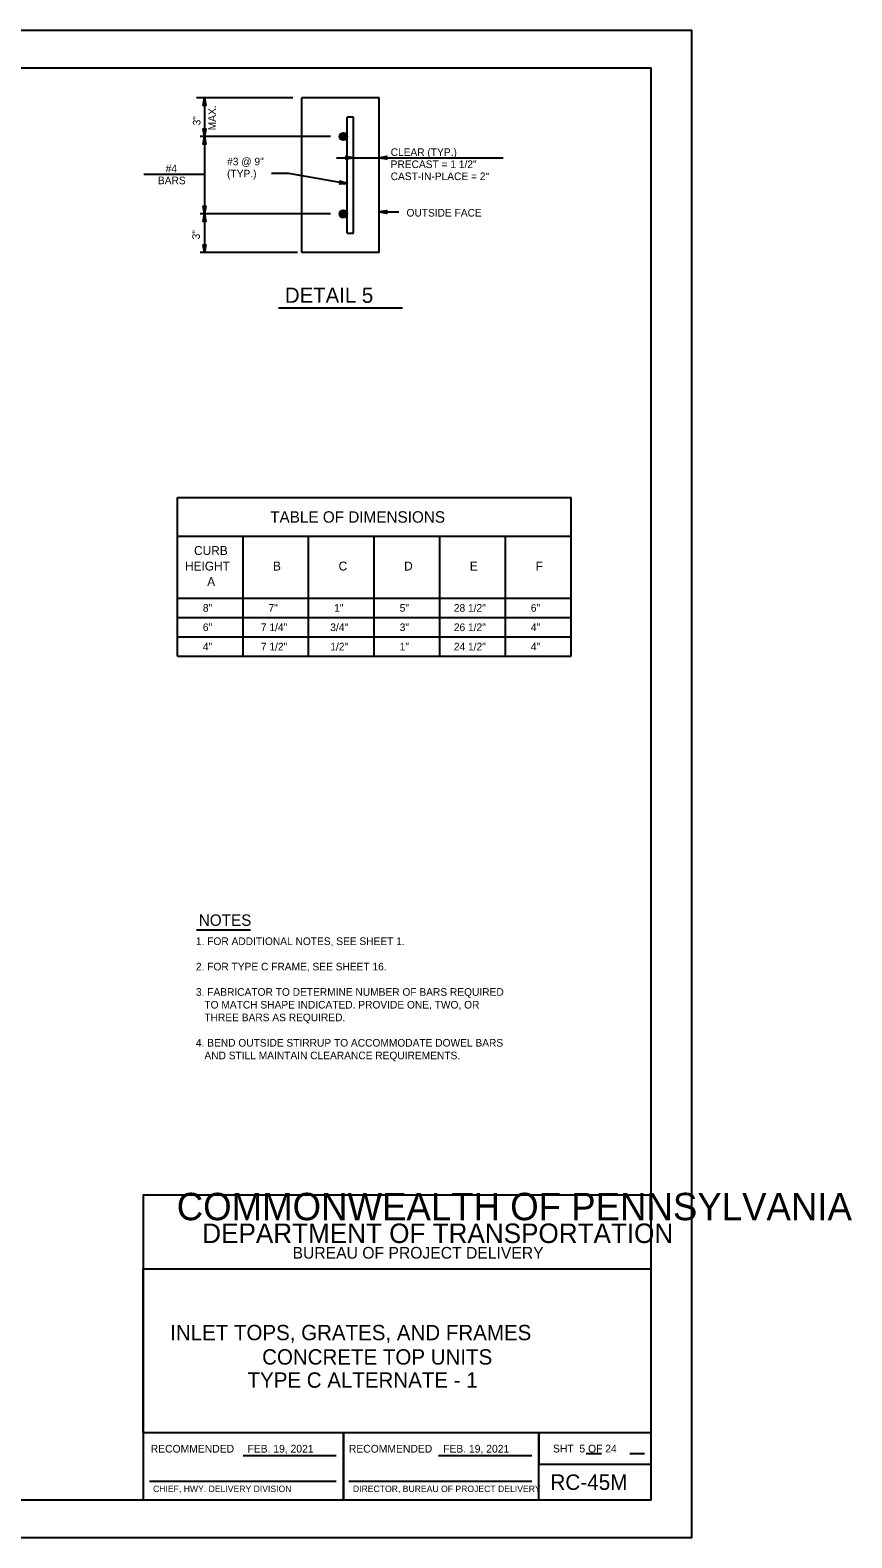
# Model space of a CAD drawing. Extents: x 2087776 to 2104538, y 970919 to 982612.
# Drawn here: x 2103476 to 2104538, y 980663 to 982612 of the extents above; entities that cross this region are included whole.
import ezdxf

# ---------------------------------------------------------------- set-up
doc = ezdxf.new("R2010")
doc.units = 0
doc.layers.add('1', color=7, linetype='Continuous')
doc.layers.add('PLT-BNDY', color=7, linetype='Continuous')

msp = doc.modelspace()

# ---------------------------------------------------------------- linework, layer by layer
at = {"layer": '1'}
for p, q in [((2103815.5, 982524.8), (2103690.8, 982524.8)), ((2103701.1, 982524.8), (2103701.1, 982324.8)), ((2103827.1, 982324.8), (2103827.1, 982524.8)), ((2103927.1, 982524.8), (2103827.1, 982524.8)), ((2103927.1, 982324.8), (2103927.1, 982524.8)), ((2103885.4, 982349.8), (2103885.4, 982499.8)), ((2103893.8, 982499.8), (2103885.4, 982499.8)), ((2103893.8, 982349.8), (2103893.8, 982499.8)), ((2103864.2, 982474.8), (2103695.4, 982474.8)), ((2103871.6, 982447.4), (2104087.2, 982447.4)), ((2103622.9, 982426), (2103701.1, 982426)), ((2103787.7, 982427.3), (2103809.6, 982427.3)), ((2103809.6, 982427.3), (2103885.4, 982414)), ((2103864.2, 982374.8), (2103695.4, 982374.8)), ((2103927.1, 982377.3), (2103952.2, 982377.3)), ((2103885.4, 982349.8), (2103893.8, 982349.8)), ((2103821.5, 982324.8), (2103695.4, 982324.8)), ((2103927.1, 982324.8), (2103827.1, 982324.8)), ((2103797, 982253.4), (2103957.2, 982253.4)), ((2103666.2, 982008), (2104174.9, 982008)), ((2103666.2, 981803), (2103666.2, 982008)), ((2104174.9, 981803), (2104174.9, 982008)), ((2103666.2, 981958), (2104174.9, 981958)), ((2103751, 981803), (2103751, 981958)), ((2103835.8, 981803), (2103835.8, 981958)), ((2103920.6, 981803), (2103920.6, 981958)), ((2104005.3, 981803), (2104005.3, 981958)), ((2104090.1, 981803), (2104090.1, 981958)), ((2103666.2, 981878), (2104174.9, 981878)), ((2103666.2, 981853), (2104174.9, 981853)), ((2103666.2, 981828), (2104174.9, 981828)), ((2103666.2, 981803), (2104174.9, 981803)), ((2103690.9, 981449.2), (2103760.6, 981449.2)), ((2103751.1, 980769.7), (2103871.5, 980769.7)), ((2104003.7, 980769.7), (2104124.1, 980769.7)), ((2104194.4, 980772.3), (2104214.5, 980772.3)), ((2104251, 980772.3), (2104269.8, 980772.3)), ((2103630, 980736.6), (2103871.5, 980736.6)), ((2103887.7, 980736.6), (2104124.1, 980736.6))]:
    msp.add_line(p, q, dxfattribs=at)
for points in [[(2104278.3, 980712.6), (2104278.3, 982563), (2101699.6, 982563), (2101699.6, 980712.6), (2104278.3, 980712.6), (2104278.3, 980799.1), (2103622.1, 980799.1), (2103622.1, 981011.3), (2104278.3, 981011.3), (2104278.3, 981106.3), (2103622.1, 981106.3), (2103622.1, 980712.6), (2103880.7, 980712.6), (2103880.7, 980799.1), (2103880.7, 980712.6), (2104133.3, 980712.6), (2104133.3, 980799.1), (2104133.3, 980758.7), (2104278.3, 980758.7)], [(2103701.1, 982524.8), (2103703, 982515), (2103702.7, 982515.4), (2103702.4, 982515.8), (2103702.1, 982516), (2103701.8, 982516.2), (2103701.5, 982516.2), (2103701.1, 982516.3), (2103700.8, 982516.2), (2103700.5, 982516.2), (2103700.2, 982516), (2103699.8, 982515.8), (2103699.6, 982515.4), (2103699.3, 982515), (2103701.1, 982524.8), (2103699.6, 982515.4), (2103699.8, 982515.8), (2103701.1, 982524.8), (2103700.2, 982516), (2103700.5, 982516.2), (2103701.1, 982524.8), (2103700.8, 982516.2), (2103701.1, 982516.3), (2103701.1, 982524.8), (2103701.5, 982516.2), (2103701.8, 982516.2), (2103701.1, 982524.8), (2103702.1, 982516), (2103702.4, 982515.8), (2103701.1, 982524.8), (2103702.7, 982515.4)], [(2103701.1, 982474.8), (2103699.3, 982484.6), (2103699.6, 982484.2), (2103699.8, 982483.8), (2103700.2, 982483.6), (2103700.5, 982483.4), (2103700.8, 982483.4), (2103701.1, 982483.3), (2103701.5, 982483.4), (2103701.8, 982483.4), (2103702.1, 982483.6), (2103702.4, 982483.8), (2103702.7, 982484.2), (2103703, 982484.6), (2103701.1, 982474.8), (2103702.7, 982484.2), (2103702.4, 982483.8), (2103701.1, 982474.8), (2103702.1, 982483.6), (2103701.8, 982483.4), (2103701.1, 982474.8), (2103701.5, 982483.4), (2103701.1, 982483.3), (2103701.1, 982474.8), (2103700.8, 982483.4), (2103700.5, 982483.4), (2103701.1, 982474.8), (2103700.2, 982483.6), (2103699.8, 982483.8), (2103701.1, 982474.8), (2103699.6, 982484.2)], [(2103701.1, 982474.8), (2103703, 982465), (2103702.7, 982465.4), (2103702.4, 982465.8), (2103702.1, 982466), (2103701.8, 982466.2), (2103701.5, 982466.2), (2103701.1, 982466.3), (2103700.8, 982466.2), (2103700.5, 982466.2), (2103700.2, 982466), (2103699.8, 982465.8), (2103699.6, 982465.4), (2103699.3, 982465), (2103701.1, 982474.8), (2103699.6, 982465.4), (2103699.8, 982465.8), (2103701.1, 982474.8), (2103700.2, 982466), (2103700.5, 982466.2), (2103701.1, 982474.8), (2103700.8, 982466.2), (2103701.1, 982466.3), (2103701.1, 982474.8), (2103701.5, 982466.2), (2103701.8, 982466.2), (2103701.1, 982474.8), (2103702.1, 982466), (2103702.4, 982465.8), (2103701.1, 982474.8), (2103702.7, 982465.4)], [(2103893.8, 982447.4), (2103884, 982445.6), (2103884.3, 982445.8), (2103884.7, 982446.1), (2103884.9, 982446.4), (2103885.1, 982446.8), (2103885.2, 982447.1), (2103885.2, 982447.4), (2103885.2, 982447.7), (2103885.1, 982448.1), (2103884.9, 982448.4), (2103884.7, 982448.7), (2103884.3, 982449), (2103884, 982449.2), (2103893.8, 982447.4), (2103884.3, 982449), (2103884.7, 982448.7), (2103893.8, 982447.4), (2103884.9, 982448.4), (2103885.1, 982448.1), (2103893.8, 982447.4), (2103885.2, 982447.7), (2103885.2, 982447.4), (2103893.8, 982447.4), (2103885.2, 982447.1), (2103885.1, 982446.8), (2103893.8, 982447.4), (2103884.9, 982446.4), (2103884.7, 982446.1), (2103893.8, 982447.4), (2103884.3, 982445.8)], [(2103927.1, 982447.4), (2103936.9, 982449.2), (2103936.5, 982449), (2103936.1, 982448.7), (2103935.9, 982448.4), (2103935.7, 982448.1), (2103935.7, 982447.7), (2103935.6, 982447.4), (2103935.7, 982447.1), (2103935.7, 982446.8), (2103935.9, 982446.4), (2103936.1, 982446.1), (2103936.5, 982445.8), (2103936.9, 982445.6), (2103927.1, 982447.4), (2103936.5, 982445.8), (2103936.1, 982446.1), (2103927.1, 982447.4), (2103935.9, 982446.4), (2103935.7, 982446.8), (2103927.1, 982447.4), (2103935.7, 982447.1), (2103935.6, 982447.4), (2103927.1, 982447.4), (2103935.7, 982447.7), (2103935.7, 982448.1), (2103927.1, 982447.4), (2103935.9, 982448.4), (2103936.1, 982448.7), (2103927.1, 982447.4), (2103936.5, 982449)], [(2103885.4, 982414), (2103875.5, 982413.6), (2103875.9, 982413.8), (2103876.3, 982414), (2103876.5, 982414.3), (2103876.8, 982414.6), (2103876.9, 982414.9), (2103877, 982415.2), (2103877, 982415.6), (2103877, 982415.9), (2103876.8, 982416.3), (2103876.7, 982416.6), (2103876.3, 982416.9), (2103876, 982417.2), (2103885.4, 982414), (2103876.3, 982416.9), (2103876.7, 982416.6), (2103885.4, 982414), (2103876.8, 982416.3), (2103877, 982415.9), (2103885.4, 982414), (2103877, 982415.6), (2103877, 982415.2), (2103885.4, 982414), (2103876.9, 982414.9), (2103876.8, 982414.6), (2103885.4, 982414), (2103876.5, 982414.3), (2103876.3, 982414), (2103885.4, 982414), (2103875.9, 982413.8)], [(2103701.1, 982374.8), (2103699.3, 982384.6), (2103699.6, 982384.2), (2103699.8, 982383.8), (2103700.2, 982383.6), (2103700.5, 982383.4), (2103700.8, 982383.4), (2103701.1, 982383.3), (2103701.5, 982383.4), (2103701.8, 982383.4), (2103702.1, 982383.6), (2103702.4, 982383.8), (2103702.7, 982384.2), (2103703, 982384.6), (2103701.1, 982374.8), (2103702.7, 982384.2), (2103702.4, 982383.8), (2103701.1, 982374.8), (2103702.1, 982383.6), (2103701.8, 982383.4), (2103701.1, 982374.8), (2103701.5, 982383.4), (2103701.1, 982383.3), (2103701.1, 982374.8), (2103700.8, 982383.4), (2103700.5, 982383.4), (2103701.1, 982374.8), (2103700.2, 982383.6), (2103699.8, 982383.8), (2103701.1, 982374.8), (2103699.6, 982384.2)], [(2103701.1, 982374.8), (2103703, 982365), (2103702.7, 982365.4), (2103702.4, 982365.8), (2103702.1, 982366), (2103701.8, 982366.2), (2103701.5, 982366.2), (2103701.1, 982366.3), (2103700.8, 982366.2), (2103700.5, 982366.2), (2103700.2, 982366), (2103699.8, 982365.8), (2103699.6, 982365.4), (2103699.3, 982365), (2103701.1, 982374.8), (2103699.6, 982365.4), (2103699.8, 982365.8), (2103701.1, 982374.8), (2103700.2, 982366), (2103700.5, 982366.2), (2103701.1, 982374.8), (2103700.8, 982366.2), (2103701.1, 982366.3), (2103701.1, 982374.8), (2103701.5, 982366.2), (2103701.8, 982366.2), (2103701.1, 982374.8), (2103702.1, 982366), (2103702.4, 982365.8), (2103701.1, 982374.8), (2103702.7, 982365.4)], [(2103927.1, 982377.3), (2103936.9, 982379.1), (2103936.5, 982378.8), (2103936.1, 982378.6), (2103935.9, 982378.2), (2103935.7, 982377.9), (2103935.7, 982377.6), (2103935.6, 982377.3), (2103935.7, 982376.9), (2103935.7, 982376.6), (2103935.9, 982376.3), (2103936.1, 982375.9), (2103936.5, 982375.7), (2103936.9, 982375.4), (2103927.1, 982377.3), (2103936.5, 982375.7), (2103936.1, 982375.9), (2103927.1, 982377.3), (2103935.9, 982376.3), (2103935.7, 982376.6), (2103927.1, 982377.3), (2103935.7, 982376.9), (2103935.6, 982377.3), (2103927.1, 982377.3), (2103935.7, 982377.6), (2103935.7, 982377.9), (2103927.1, 982377.3), (2103935.9, 982378.2), (2103936.1, 982378.6), (2103927.1, 982377.3), (2103936.5, 982378.8)], [(2103701.1, 982324.8), (2103699.3, 982334.6), (2103699.6, 982334.2), (2103699.8, 982333.8), (2103700.2, 982333.6), (2103700.5, 982333.4), (2103700.8, 982333.4), (2103701.1, 982333.3), (2103701.5, 982333.4), (2103701.8, 982333.4), (2103702.1, 982333.6), (2103702.4, 982333.8), (2103702.7, 982334.2), (2103703, 982334.6), (2103701.1, 982324.8), (2103702.7, 982334.2), (2103702.4, 982333.8), (2103701.1, 982324.8), (2103702.1, 982333.6), (2103701.8, 982333.4), (2103701.1, 982324.8), (2103701.5, 982333.4), (2103701.1, 982333.3), (2103701.1, 982324.8), (2103700.8, 982333.4), (2103700.5, 982333.4), (2103701.1, 982324.8), (2103700.2, 982333.6), (2103699.8, 982333.8), (2103701.1, 982324.8), (2103699.6, 982334.2)]]:
    msp.add_lwpolyline(points, dxfattribs=at)
for centre, radius in [((2103880.6, 982474.8), 4.89), ((2103880.6, 982474.8), 4.55), ((2103880.6, 982474.8), 4.2), ((2103880.6, 982474.8), 3.85), ((2103880.6, 982474.8), 3.5), ((2103880.6, 982474.8), 3.16), ((2103880.6, 982474.8), 2.81), ((2103880.6, 982474.8), 2.46), ((2103880.6, 982474.8), 2.11), ((2103880.6, 982474.8), 1.77), ((2103880.6, 982474.8), 1.42), ((2103880.6, 982474.8), 1.07), ((2103880.6, 982474.8), 0.723), ((2103880.6, 982474.8), 0.375), ((2103880.6, 982374.8), 4.89), ((2103880.6, 982374.8), 4.55), ((2103880.6, 982374.8), 4.2), ((2103880.6, 982374.8), 3.85), ((2103880.6, 982374.8), 3.5), ((2103880.6, 982374.8), 3.16), ((2103880.6, 982374.8), 2.81), ((2103880.6, 982374.8), 2.46), ((2103880.6, 982374.8), 2.11), ((2103880.6, 982374.8), 1.77), ((2103880.6, 982374.8), 1.42), ((2103880.6, 982374.8), 1.07), ((2103880.6, 982374.8), 0.723), ((2103880.6, 982374.8), 0.375)]:
    msp.add_circle(centre, radius, dxfattribs=at)
at = {"layer": 'PLT-BNDY'}
msp.add_lwpolyline([(2101571.6, 982612.3), (2104330.8, 982612.3), (2104330.8, 980663.4), (2101571.6, 980663.4)], close=True, dxfattribs=at)

# ---------------------------------------------------------------- texts
at = {"layer": '1'}
for s, p in [('3"', (2103696, 982489.2)), ('MAX.', (2103715.9, 982482.8)), ('3"', (2103695.2, 982341.8))]:
    msp.add_text(s, height=9.84, rotation=90, dxfattribs=at).set_placement(p)
for s, height, p in [('CLEAR (TYP.)', 9.843, (2103941.8, 982449.6)), ('#3 @ 9"', 9.84, (2103730.4, 982437.5)), ('PRECAST = 1 1/2"', 9.843, (2103941.8, 982434)), ('BARS', 9.84, (2103641, 982413.1)), ('#4', 9.84, (2103651, 982428.4)), ('(TYP.) ', 9.84, (2103730.4, 982421.9)), ('CAST-IN-PLACE = 2" ', 9.843, (2103941.8, 982418.4)), ('OUTSIDE FACE', 9.843, (2103962.3, 982371.3)), ('DETAIL 5', 19.69, (2103805.1, 982259.8)), ('TABLE OF DIMENSIONS', 14.764, (2103786.1, 981975.6)), ('CURB', 11.48, (2103687.7, 981933.9)), ('HEIGHT', 11.48, (2103676, 981913.8)), ('B', 11.5, (2103789.7, 981913.8)), ('C', 11.5, (2103874.5, 981913.8)), ('D', 11.5, (2103959.2, 981913.8)), ('E', 11.5, (2104044.1, 981913.8)), ('F', 11.5, (2104129.1, 981913.8)), ('A', 11.5, (2103704.7, 981893.7)), ('8"', 9.84, (2103699.1, 981860.5)), ('7"', 9.84, (2103783.9, 981860.5)), ('1"', 9.84, (2103868.7, 981860.5)), ('5"', 9.84, (2103953.5, 981860.5)), ('28 1/2"', 9.84, (2104023.5, 981860.5)), ('6"', 9.84, (2104123, 981860.5)), ('6"', 9.84, (2103699.1, 981835.5)), ('7 1/4"', 9.84, (2103774.1, 981835.5)), ('3/4"', 9.84, (2103863.8, 981835.5)), ('3"', 9.84, (2103953.5, 981835.5)), ('26 1/2"', 9.84, (2104023.5, 981835.5)), ('4"', 9.84, (2104123, 981835.5)), ('4"', 9.84, (2103699.1, 981810.5)), ('7 1/2"', 9.84, (2103774.1, 981810.5)), ('1/2"', 9.84, (2103863.8, 981810.5)), ('1"', 9.84, (2103953.5, 981810.5)), ('24 1/2"', 9.84, (2104023.5, 981810.5)), ('4"', 9.84, (2104123, 981810.5)), ('NOTES', 14.76, (2103693.8, 981454.5)), ('1. FOR ADDITIONAL NOTES, SEE SHEET 1.', 9.843, (2103690.1, 981429.7)), ('2. FOR TYPE C FRAME, SEE SHEET 16.', 9.843, (2103690.1, 981396.9)), ('3. FABRICATOR TO DETERMINE NUMBER OF BARS REQUIRED', 9.843, (2103690.1, 981364.1)), ('   TO MATCH SHAPE INDICATED. PROVIDE ONE, TWO, OR', 9.843, (2103690.1, 981347.6)), ('   THREE BARS AS REQUIRED.', 9.843, (2103690.1, 981331.2)), ('4. BEND OUTSIDE STIRRUP TO ACCOMMODATE DOWEL BARS', 9.843, (2103690.1, 981298.4)), ('   AND STILL MAINTAIN CLEARANCE REQUIREMENTS.', 9.843, (2103690.1, 981282)), ('COMMONWEALTH OF PENNSYLVANIA', 35.379, (2103665.3, 981074)), ('DEPARTMENT OF TRANSPORTATION', 25.211, (2103698.3, 981044.5)), ('BUREAU OF PROJECT DELIVERY', 15.164, (2103815, 981024.3)), ('INLET TOPS, GRATES, AND FRAMES', 19.816, (2103656.8, 980918.9)), ('CONCRETE TOP UNITS', 19.816, (2103775.7, 980887.4)), ('TYPE C ALTERNATE - 1', 19.816, (2103756.8, 980857.5)), ('RECOMMENDED', 10, (2103631.7, 980773.6)), ('FEB. 19, 2021', 10, (2103756.7, 980773.6)), ('RECOMMENDED', 10, (2103887.8, 980773.6)), ('FEB. 19, 2021', 10, (2104009.6, 980773.6)), ('SHT  5 OF 24', 10, (2104151.6, 980773.8)), ('RC-45M', 20, (2104148.3, 980725.4)), ('CHIEF, HWY. DELIVERY DIVISION', 8.333, (2103634.7, 980722.6)), ('DIRECTOR, BUREAU OF PROJECT DELIVERY', 8.333, (2103893, 980722.6))]:
    msp.add_text(s, height=height, dxfattribs=at).set_placement(p)

doc.saveas('drawing.dxf')
